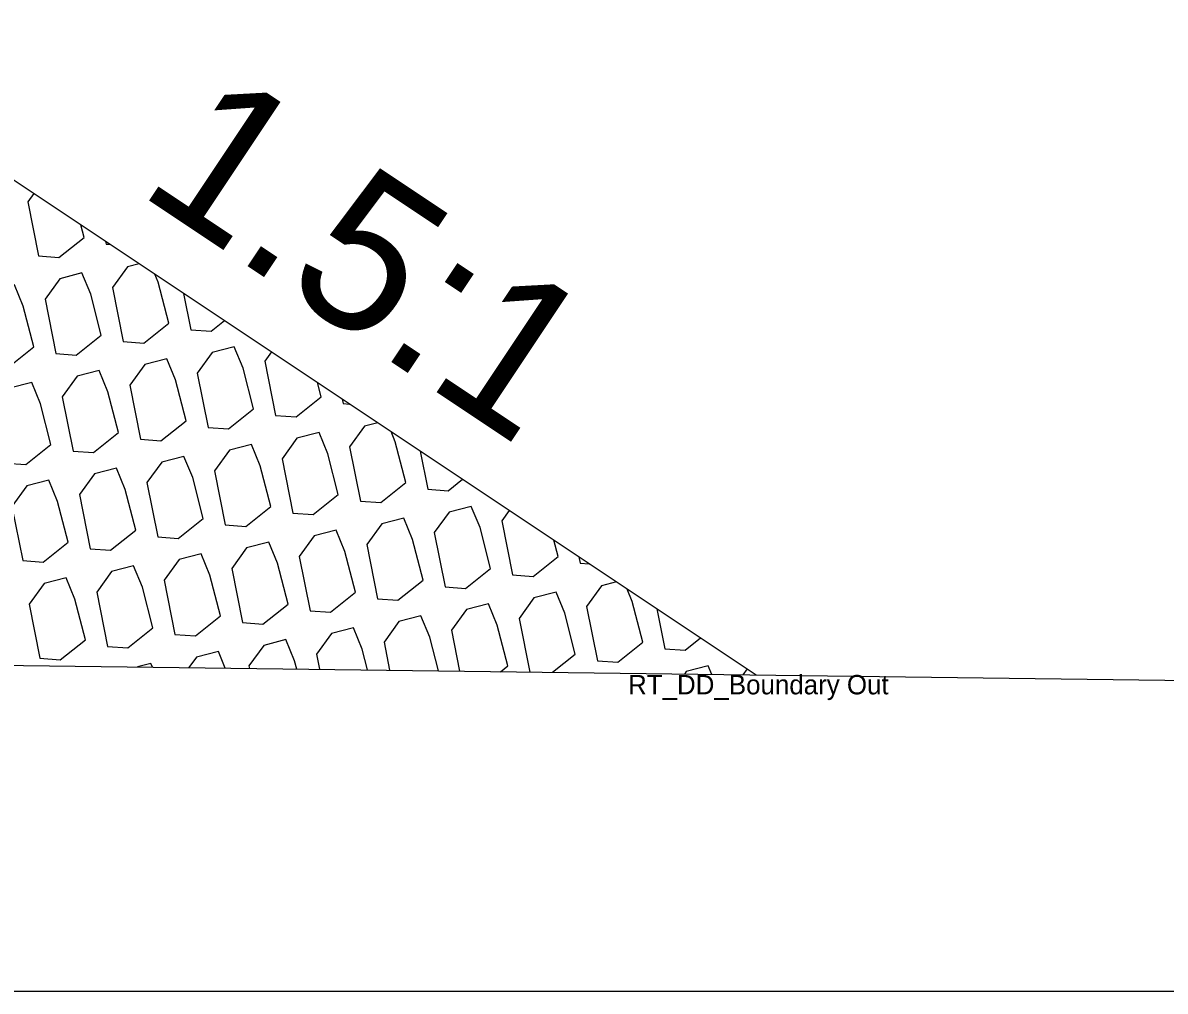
# Model space of a CAD drawing. Extents: x -26 to 203, y -10 to 20020.
# Drawn here: x 134.02 to 139.91, y 16000 to 16005 of the extents above; entities that cross this region are included whole.
import ezdxf

# ---------------------------------------------------------------- set-up
doc = ezdxf.new("R2010")
doc.units = 0
for name, color, linetype in [('Default', 7, 'Continuous'), ('Exist Cross Section Cell', 7, 'Continuous'), ('Exist XS Ground Line', 7, 'Continuous'), ('Old_Level_1', 7, 'Continuous'), ('Prop CMT Rip Rap Class II', 7, 'Continuous'), ('Prop XS Side Slope Text', 7, 'Continuous')]:
    doc.layers.add(name, color=color, linetype=linetype)

msp = doc.modelspace()

# ---------------------------------------------------------------- linework, layer by layer
at = {"layer": 'Exist Cross Section Cell'}
msp.add_line((100, 16000), (200, 16000), dxfattribs=at)
at = {"layer": 'Exist XS Ground Line'}
msp.add_line((132.3586, 16001.7032), (148.7075, 16001.4911), dxfattribs=at)
at = {"layer": 'Old_Level_1'}
for p, q in [((134.4428, 16003.8717), (134.4455, 16003.858)), ((134.4455, 16003.858), (134.4655, 16003.8566)), ((134.8457, 16003.603), (134.883, 16003.4154)), ((135.6645, 16003.0571), (135.6691, 16003.0343)), ((135.6691, 16003.0343), (135.7025, 16003.0318)), ((136.0675, 16002.7885), (136.1066, 16002.5917)), ((136.8863, 16002.2426), (136.8926, 16002.2105)), ((136.8926, 16002.2105), (136.9395, 16002.2071)), ((137.2892, 16001.974), (137.3301, 16001.7679)), ((137.7544, 16001.6639), (137.7324, 16001.6335))]:
    msp.add_line(p, q, dxfattribs=at)
for points in [[(134.072, 16004.1189), (134.0413, 16004.0765), (134.0969, 16003.7965)], [(134.0969, 16003.7965), (134.2022, 16003.7889), (134.3317, 16003.8921), (134.315, 16003.9569)], [(134.6163, 16003.756), (134.5559, 16003.7404), (134.4788, 16003.6339), (134.5344, 16003.3539)], [(134.5344, 16003.3539), (134.6397, 16003.3463), (134.7692, 16003.4495), (134.7148, 16003.6601), (134.6976, 16003.7018)], [(134.883, 16003.4154), (134.9883, 16003.4078), (135.0568, 16003.4623)], [(135.2995, 16003.3006), (135.2649, 16003.2528), (135.3205, 16002.9728)], [(135.3205, 16002.9728), (135.4258, 16002.9652), (135.5553, 16003.0684), (135.536, 16003.1428)], [(135.8485, 16002.9345), (135.7794, 16002.9166), (135.7024, 16002.8102), (135.758, 16002.5302)], [(135.758, 16002.5302), (135.8632, 16002.5226), (135.9928, 16002.6258), (135.9383, 16002.8363), (135.9166, 16002.8891)], [(136.1066, 16002.5917), (136.2118, 16002.584), (136.2858, 16002.643)], [(136.5269, 16002.4822), (136.4884, 16002.4291), (136.544, 16002.1491)], [(136.544, 16002.1491), (136.6493, 16002.1414), (136.7788, 16002.2446), (136.7571, 16002.3287)], [(134.1039, 16001.7188), (134.2091, 16001.7112), (134.3387, 16001.8144), (134.2842, 16002.0249), (134.2391, 16002.1346), (134.1253, 16002.1052), (134.0483, 16001.9988), (134.1039, 16001.7188)], [(137.0807, 16002.113), (137.003, 16002.0929), (136.9259, 16001.9865), (136.9815, 16001.7065)], [(136.7494, 16001.6463), (136.8677, 16001.7406), (136.8133, 16001.9511), (136.7681, 16002.0608), (136.6544, 16002.0314), (136.5773, 16001.925), (136.6324, 16001.6478)], [(136.9815, 16001.7065), (137.0868, 16001.6988), (137.2163, 16001.802), (137.1619, 16002.0126), (137.1356, 16002.0764)], [(136.4823, 16001.6497), (136.5191, 16001.6791), (136.4647, 16001.8897), (136.4195, 16001.9994), (136.3058, 16001.97), (136.2287, 16001.8635), (136.2706, 16001.6525)], [(136.1612, 16001.6539), (136.1161, 16001.8282), (136.0709, 16001.9379), (135.9572, 16001.9085), (135.8801, 16001.8021), (135.9089, 16001.6572)], [(135.7954, 16001.6586), (135.7675, 16001.7667), (135.7223, 16001.8764), (135.6086, 16001.847), (135.5315, 16001.7406), (135.5472, 16001.6619)], [(135.4297, 16001.6634), (135.4189, 16001.7053), (135.3737, 16001.815), (135.26, 16001.7856), (135.1829, 16001.6791), (135.1854, 16001.6666)], [(137.3301, 16001.7679), (137.4354, 16001.7603), (137.5148, 16001.8236)], [(135.0603, 16001.6682), (135.0251, 16001.7535), (134.9114, 16001.7241), (134.8727, 16001.6706)], [(134.6844, 16001.6731), (134.6766, 16001.692), (134.607, 16001.6741)], [(137.5724, 16001.6356), (137.5542, 16001.6797), (137.4404, 16001.6503), (137.4311, 16001.6374)]]:
    msp.add_lwpolyline(points, dxfattribs=at)
for points in [[(134.1858, 16003.2925), (134.2911, 16003.2848), (134.4206, 16003.388), (134.3662, 16003.5986), (134.321, 16003.7083), (134.2073, 16003.6789), (134.1302, 16003.5725)], [(133.8372, 16003.231), (133.9425, 16003.2234), (134.072, 16003.3266), (134.0176, 16003.5372), (133.9724, 16003.6468), (133.8587, 16003.6174), (133.7816, 16003.511)], [(134.9719, 16002.9113), (135.0772, 16002.9037), (135.2067, 16003.0069), (135.1522, 16003.2175), (135.1071, 16003.3272), (134.9933, 16003.2978), (134.9163, 16003.1913)], [(134.6233, 16002.8499), (134.7286, 16002.8422), (134.8581, 16002.9454), (134.8037, 16003.156), (134.7585, 16003.2657), (134.6447, 16003.2363), (134.5677, 16003.1299)], [(134.2747, 16002.7884), (134.38, 16002.7808), (134.5095, 16002.884), (134.4551, 16003.0945), (134.4099, 16003.2042), (134.2962, 16003.1748), (134.2191, 16003.0684)], [(133.9261, 16002.7269), (134.0314, 16002.7193), (134.1609, 16002.8225), (134.1065, 16003.0331), (134.0613, 16003.1428), (133.9476, 16003.1134), (133.8705, 16003.0069)], [(135.4094, 16002.4687), (135.5146, 16002.4611), (135.6442, 16002.5643), (135.5897, 16002.7749), (135.5446, 16002.8846), (135.4308, 16002.8552), (135.3538, 16002.7487)], [(135.0608, 16002.4073), (135.166, 16002.3996), (135.2956, 16002.5028), (135.2411, 16002.7134), (135.196, 16002.8231), (135.0822, 16002.7937), (135.0052, 16002.6873)], [(134.7122, 16002.3458), (134.8174, 16002.3382), (134.947, 16002.4414), (134.8925, 16002.6519), (134.8474, 16002.7616), (134.7336, 16002.7322), (134.6566, 16002.6258)], [(134.3636, 16002.2843), (134.4688, 16002.2767), (134.5984, 16002.3799), (134.5439, 16002.5905), (134.4988, 16002.7002), (134.385, 16002.6708), (134.308, 16002.5643)], [(134.015, 16002.2229), (134.1202, 16002.2152), (134.2498, 16002.3184), (134.1953, 16002.529), (134.1502, 16002.6387), (134.0364, 16002.6093), (133.9594, 16002.5029)], [(136.1954, 16002.0876), (136.3007, 16002.08), (136.4302, 16002.1832), (136.3758, 16002.3937), (136.3307, 16002.5034), (136.2169, 16002.474), (136.1398, 16002.3676)], [(135.8468, 16002.0261), (135.9521, 16002.0185), (136.0816, 16002.1217), (136.0272, 16002.3323), (135.9821, 16002.442), (135.8683, 16002.4126), (135.7912, 16002.3061)], [(135.4982, 16001.9647), (135.6035, 16001.957), (135.7331, 16002.0602), (135.6786, 16002.2708), (135.6335, 16002.3805), (135.5197, 16002.3511), (135.4426, 16002.2447)], [(135.1497, 16001.9032), (135.2549, 16001.8956), (135.3845, 16001.9988), (135.33, 16002.2093), (135.2849, 16002.319), (135.1711, 16002.2896), (135.094, 16002.1832)], [(134.8011, 16001.8417), (134.9063, 16001.8341), (135.0359, 16001.9373), (134.9814, 16002.1479), (134.9363, 16002.2576), (134.8225, 16002.2282), (134.7454, 16002.1217)], [(134.4525, 16001.7803), (134.5577, 16001.7726), (134.6873, 16001.8758), (134.6328, 16002.0864), (134.5877, 16002.1961), (134.4739, 16002.1667), (134.3969, 16002.0603)]]:
    msp.add_lwpolyline(points, close=True, dxfattribs=at)
at = {"layer": 'Prop CMT Rip Rap Class II'}
msp.add_lwpolyline([(122.5906, 16005), (132.7504, 16005), (137.8012, 16001.6326)], dxfattribs=at)

# ---------------------------------------------------------------- texts
at = {"layer": 'Default'}
msp.add_text('RT_DD_Boundary Out', height=0.1, dxfattribs=at).set_placement((137.14, 16001.5326))
at = {"layer": 'Prop XS Side Slope Text'}
msp.add_text('1.5:1', height=0.8, rotation=326.30861, dxfattribs=at).set_placement((134.5995, 16004.1278))

doc.saveas('drawing.dxf')
